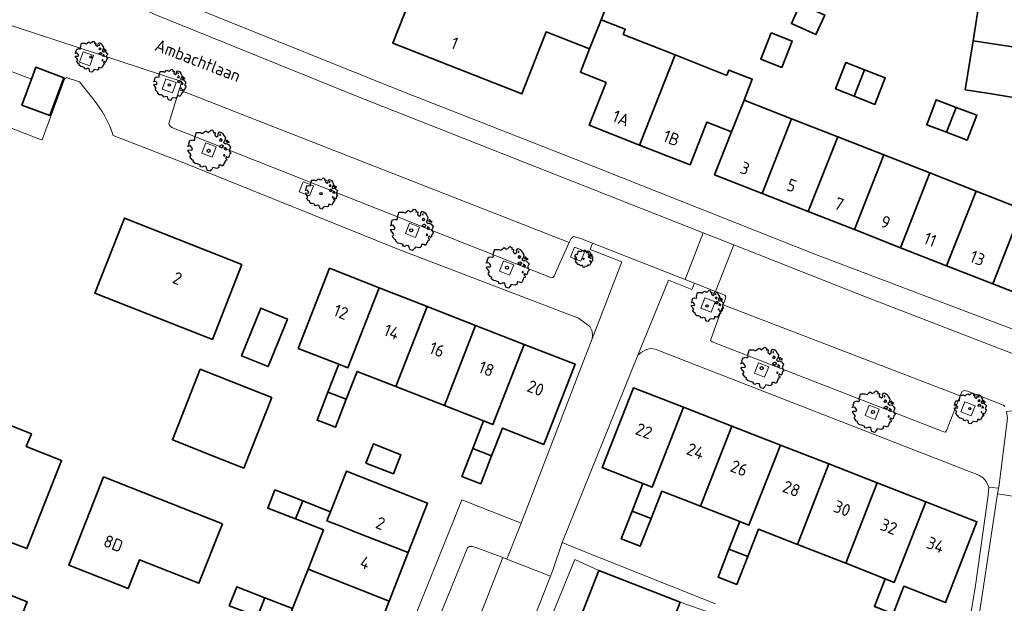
# Model space of a CAD drawing. Header units: metres. Extents: x 152391 to 157968, y 462336 to 467280.
# Tile 382 of 656: x 154089 to 154197, y 466076 to 466140. Entities that reach past the tile are written whole.
import ezdxf
from ezdxf.enums import TextEntityAlignment as Align

# ---------------------------------------------------------------- set-up
doc = ezdxf.new("R2010")
doc.units = ezdxf.units.M
doc.header["$LTSCALE"] = 0.75
doc.layers.get('0').update_dxf_attribs({"lineweight": 25})
for name, color, linetype, lineweight in [('B-GV-GR-BOOM-S', 252, 'Continuous', 25), ('B-WE-GR-BEPLANTING_CULTUUR_HEESTERS-GV', 251, 'Continuous', 18), ('B-WE-GR-GROENVOORZIENING-GV', 251, 'Continuous', 18), ('B-WE-OG-BEBOUWING-GV', 6, 'Continuous', 35), ('B-WE-OG-BEBOUWING-T18', 1, 'Continuous', 18), ('B-WE-OG-TOPOGRAFIE-T18', 1, 'Continuous', 18), ('B-WE-VH-VERHARDING_BETONSTRAATSTEEN-GV', 251, 'Continuous', 18), ('B-WE-VH-VERHARDING_TEGEL-GV', 251, 'Continuous', 18)]:
    doc.layers.add(name, color=color, linetype=linetype, lineweight=lineweight)
doc.styles.add('NLCS-ISO-M750-T18', font='NLCS-ISO.ttf', dxfattribs={"height": 1.35})

# ---------------------------------------------------------------- blocks, each defined once
blk = doc.blocks.new('SGR-BOOM_0_10')
at = {"linetype": 'Continuous'}
for p, q in [((-0.96, 0.21), (-0.93, 0.27)), ((-0.84, 0.23), (-0.96, 0.21)), ((-0.94, -0.02), (-0.94, 0.05)), ((-0.94, 0.05), (-0.78, 0.04)), ((-0.93, 0.27), (-0.9, 0.3)), ((-0.92, 0.33), (-0.86, 0.49)), ((-0.9, 0.3), (-0.92, 0.33)), ((-0.86, 0.49), (-0.82, 0.48)), ((-0.8, 0.19), (-0.84, 0.23)), ((-0.82, 0.48), (-0.75, 0.51)), ((-0.75, 0.1), (-0.8, 0.19)), ((-0.78, 0.04), (-0.75, 0.1)), ((-0.75, 0.51), (-0.66, 0.48)), ((-0.66, 0.48), (-0.63, 0.52)), ((-0.64, 0.61), (-0.62, 0.67)), ((-0.63, 0.52), (-0.64, 0.61)), ((-0.62, 0.67), (-0.59, 0.75)), ((-0.59, 0.75), (-0.57, 0.84)), ((-0.57, 0.84), (-0.38, 0.84)), ((-0.38, 0.84), (-0.29, 0.81)), ((-0.29, 0.81), (-0.26, 0.82)), ((-0.26, 0.82), (-0.21, 0.87)), ((-0.21, 0.87), (-0.13, 0.93)), ((-0.13, 0.93), (-0.07, 0.89)), ((-0.07, 0.89), (-0.04, 0.85)), ((-0.04, 0.85), (0.04, 0.89)), ((0.04, 0.89), (0.12, 0.96)), ((0.12, 0.96), (0.15, 0.97)), ((0.15, 0.97), (0.19, 0.95)), ((0.19, 0.95), (0.22, 0.93)), ((0.23, 0.86), (0.21, 0.84)), ((0.21, 0.84), (0.3, 0.85)), ((0.22, 0.93), (0.23, 0.86)), ((0.3, 0.83), (0.29, 0.72)), ((0.29, 0.72), (0.32, 0.7)), ((0.3, 0.85), (0.3, 0.83)), ((0.32, 0.7), (0.39, 0.65)), ((0.39, 0.65), (0.42, 0.68)), ((0.42, 0.68), (0.45, 0.72)), ((0.44, 0.79), (0.5, 0.88)), ((0.45, 0.72), (0.44, 0.79)), ((0.5, 0.88), (0.57, 0.86)), ((0.53, 0.51), (0.5, 0.49)), ((0.5, 0.49), (0.52, 0.46)), ((0.52, 0.23), (0.5, 0.19)), ((0.5, 0.19), (0.58, 0.18)), ((0.55, 0.77), (0.52, 0.75)), ((0.52, 0.75), (0.53, 0.7)), ((0.52, 0.46), (0.55, 0.47)), ((0.59, 0.26), (0.52, 0.23)), ((0.53, 0.7), (0.54, 0.7)), ((0.55, 0.55), (0.53, 0.51)), ((0.54, 0.71), (0.55, 0.77)), ((0.58, 0.55), (0.55, 0.55)), ((0.55, 0.47), (0.58, 0.44)), ((0.57, 0.86), (0.65, 0.82)), ((0.61, 0.53), (0.58, 0.55)), ((0.58, 0.44), (0.61, 0.47)), ((0.58, 0.18), (0.63, 0.14)), ((0.63, 0.26), (0.59, 0.26)), ((0.63, 0.49), (0.61, 0.53)), ((0.61, 0.47), (0.63, 0.49)), ((0.68, 0.22), (0.63, 0.26)), ((0.63, 0.14), (0.68, 0.21)), ((0.65, 0.82), (0.7, 0.71)), ((0.68, 0.21), (0.7, 0.23)), ((0.74, 0.45), (0.69, 0.39)), ((0.69, 0.39), (0.72, 0.35)), ((0.7, 0.71), (0.78, 0.59)), ((0.72, 0.35), (0.78, 0.32)), ((0.78, 0.59), (0.74, 0.45)), ((0.76, 0.1), (0.74, 0.06)), ((0.81, 0.03), (0.74, 0.06)), ((0.8, 0.13), (0.76, 0.17)), ((0.76, 0.17), (0.76, 0.13)), ((0.76, 0.13), (0.76, 0.1)), ((0.78, 0.32), (0.81, 0.33)), ((0.83, 0.11), (0.8, 0.13)), ((0.83, 0.48), (0.81, 0.46)), ((0.81, 0.46), (0.82, 0.42)), ((0.81, 0.33), (0.88, 0.32)), ((0.81, 0.03), (0.85, 0.08)), ((0.82, 0.42), (0.86, 0.39)), ((0.87, 0.48), (0.83, 0.48)), ((0.85, 0.08), (0.83, 0.11)), ((0.86, 0.41), (0.92, 0.38)), ((0.86, 0.39), (0.87, 0.41)), ((0.91, 0.43), (0.87, 0.48)), ((0.88, 0.32), (0.92, 0.29)), ((0.97, 0.4), (0.91, 0.43)), ((0.92, 0.38), (0.97, 0.4)), ((0.92, 0.29), (1.02, 0.18)), ((0.97, 0.06), (0.94, 0.02)), ((0.94, 0.02), (0.99, -0.05)), ((1.02, 0.18), (0.97, 0.06)), ((-0.87, -0.1), (-0.94, -0.02)), ((-0.81, -0.18), (-0.87, -0.1)), ((-0.87, -0.28), (-0.84, -0.24)), ((-0.76, -0.42), (-0.87, -0.28)), ((-0.84, -0.24), (-0.81, -0.18)), ((-0.7, -0.44), (-0.76, -0.42)), ((-0.72, -0.51), (-0.7, -0.44)), ((-0.62, -0.59), (-0.72, -0.51)), ((-0.51, -0.61), (-0.62, -0.59)), ((-0.38, -0.66), (-0.51, -0.61)), ((-0.38, -0.73), (-0.38, -0.66)), ((-0.31, -0.75), (-0.38, -0.73)), ((-0.23, -0.71), (-0.31, -0.75)), ((-0.11, -0.72), (-0.23, -0.71)), ((-0.09, -0.8), (-0.11, -0.72)), ((-0.07, -0.84), (-0.09, -0.8)), ((-0.05, -0.9), (-0.07, -0.84)), ((0.06, -0.94), (-0.05, -0.9)), ((0.14, -0.86), (0.06, -0.94)), ((0.2, -0.77), (0.14, -0.86)), ((0.38, -0.81), (0.2, -0.77)), ((0.47, -0.76), (0.38, -0.81)), ((0.47, -0.65), (0.47, -0.76)), ((0.58, -0.66), (0.47, -0.65)), ((0.66, -0.7), (0.58, -0.66)), ((0.72, -0.57), (0.66, -0.7)), ((0.72, -0.16), (0.7, -0.2)), ((0.7, -0.2), (0.7, -0.24)), ((0.71, -0.24), (0.75, -0.23)), ((0.75, -0.19), (0.72, -0.16)), ((0.76, -0.5), (0.72, -0.57)), ((0.75, -0.23), (0.75, -0.19)), ((0.77, -0.47), (0.76, -0.5)), ((0.83, -0.45), (0.77, -0.47)), ((0.82, -0.27), (0.78, -0.33)), ((0.78, -0.33), (0.8, -0.36)), ((0.8, -0.36), (0.84, -0.4)), ((0.89, -0.33), (0.82, -0.27)), ((0.84, -0.4), (0.83, -0.45)), ((0.93, -0.29), (0.89, -0.33)), ((0.95, -0.24), (0.93, -0.29)), ((0.97, -0.17), (0.95, -0.24)), ((1.04, -0.1), (0.97, -0.17)), ((0.99, -0.05), (1.04, -0.1))]:
    blk.add_line(p, q, dxfattribs=at)
blk.add_circle((0, 0), 0.0711, dxfattribs=at)
blk = doc.blocks.new('SGR-BOOM_21_30')
at = {"linetype": 'Continuous'}
for p, q in [((-1.13, 1.09), (-1.11, 1.19)), ((-1.12, 0.92), (-1.13, 1.09)), ((-1.11, 1.19), (-1.05, 1.33)), ((-1.05, 1.33), (-1.02, 1.5)), ((-1.02, 1.5), (-0.67, 1.5)), ((-0.67, 1.5), (-0.52, 1.43)), ((-0.52, 1.43), (-0.47, 1.45)), ((-0.47, 1.45), (-0.37, 1.55)), ((-0.37, 1.55), (-0.23, 1.65)), ((-0.23, 1.65), (-0.13, 1.58)), ((-0.13, 1.58), (-0.06, 1.52)), ((-0.06, 1.52), (0.07, 1.58)), ((0.07, 1.58), (0.2, 1.71)), ((0.2, 1.71), (0.26, 1.73)), ((0.26, 1.73), (0.33, 1.7)), ((0.33, 1.7), (0.39, 1.65)), ((0.4, 1.53), (0.38, 1.5)), ((0.38, 1.5), (0.53, 1.52)), ((0.39, 1.65), (0.4, 1.53)), ((0.54, 1.48), (0.51, 1.29)), ((0.51, 1.29), (0.57, 1.24)), ((0.53, 1.52), (0.54, 1.48)), ((0.57, 1.24), (0.69, 1.15)), ((0.69, 1.15), (0.75, 1.2)), ((0.75, 1.2), (0.8, 1.29)), ((0.79, 1.4), (0.89, 1.56)), ((0.8, 1.29), (0.79, 1.4)), ((0.89, 1.56), (1.02, 1.53)), ((0.97, 1.37), (0.93, 1.33)), ((0.93, 1.33), (0.95, 1.25)), ((0.95, 1.25), (0.96, 1.24)), ((0.96, 1.27), (0.97, 1.37)), ((1.02, 1.53), (1.16, 1.45)), ((1.16, 1.45), (1.25, 1.27)), ((1.25, 1.27), (1.38, 1.06)), ((-1.7, 0.37), (-1.66, 0.48)), ((-1.49, 0.41), (-1.7, 0.37)), ((-1.68, -0.03), (-1.67, 0.09)), ((-1.67, 0.09), (-1.39, 0.07)), ((-1.66, 0.48), (-1.6, 0.53)), ((-1.63, 0.58), (-1.53, 0.87)), ((-1.6, 0.53), (-1.63, 0.58)), ((-1.53, 0.87), (-1.46, 0.86)), ((-1.42, 0.33), (-1.49, 0.41)), ((-1.46, 0.86), (-1.34, 0.91)), ((-1.33, 0.18), (-1.42, 0.33)), ((-1.39, 0.07), (-1.33, 0.18)), ((-1.34, 0.91), (-1.18, 0.86)), ((-1.18, 0.86), (-1.12, 0.92)), ((0.94, 0.91), (0.89, 0.87)), ((0.89, 0.87), (0.93, 0.83)), ((0.93, 0.41), (0.89, 0.33)), ((0.89, 0.33), (1.03, 0.32)), ((0.93, 0.83), (0.98, 0.84)), ((1.05, 0.46), (0.93, 0.41)), ((0.97, 0.97), (0.94, 0.91)), ((1.03, 0.97), (0.97, 0.97)), ((0.98, 0.84), (1.03, 0.78)), ((1.08, 0.94), (1.03, 0.97)), ((1.03, 0.78), (1.08, 0.84)), ((1.03, 0.32), (1.11, 0.25)), ((1.11, 0.46), (1.05, 0.46)), ((1.12, 0.87), (1.08, 0.94)), ((1.08, 0.84), (1.12, 0.87)), ((1.22, 0.4), (1.11, 0.46)), ((1.11, 0.25), (1.2, 0.37)), ((1.2, 0.37), (1.24, 0.41)), ((1.32, 0.79), (1.23, 0.69)), ((1.23, 0.69), (1.27, 0.63)), ((1.27, 0.63), (1.38, 0.56)), ((1.34, 0.18), (1.31, 0.1)), ((1.43, 0.05), (1.31, 0.1)), ((1.38, 1.06), (1.32, 0.79)), ((1.36, 0.3), (1.34, 0.23)), ((1.34, 0.23), (1.34, 0.18)), ((1.43, 0.23), (1.36, 0.3)), ((1.38, 0.56), (1.44, 0.6)), ((1.47, 0.2), (1.43, 0.23)), ((1.43, 0.05), (1.51, 0.14)), ((1.47, 0.86), (1.44, 0.81)), ((1.44, 0.81), (1.46, 0.74)), ((1.44, 0.6), (1.57, 0.56)), ((1.46, 0.74), (1.53, 0.69)), ((1.54, 0.86), (1.47, 0.86)), ((1.51, 0.14), (1.47, 0.2)), ((1.53, 0.73), (1.64, 0.68)), ((1.53, 0.69), (1.54, 0.73)), ((1.62, 0.76), (1.54, 0.86)), ((1.57, 0.56), (1.64, 0.51)), ((1.73, 0.71), (1.62, 0.76)), ((1.64, 0.68), (1.73, 0.71)), ((1.64, 0.51), (1.81, 0.32)), ((1.72, 0.1), (1.67, 0.04)), ((1.67, 0.04), (1.76, -0.09)), ((1.81, 0.32), (1.72, 0.1)), ((-1.54, -0.18), (-1.68, -0.03)), ((-1.55, -0.51), (-1.49, -0.42)), ((-1.35, -0.75), (-1.55, -0.51)), ((-1.44, -0.32), (-1.54, -0.18)), ((-1.49, -0.42), (-1.44, -0.32)), ((-1.25, -0.78), (-1.35, -0.75)), ((-1.27, -0.9), (-1.25, -0.78)), ((-1.11, -1.05), (-1.27, -0.9)), ((-0.91, -1.08), (-1.11, -1.05)), ((1.29, -1.01), (1.18, -1.24)), ((1.29, -0.29), (1.24, -0.36)), ((1.24, -0.36), (1.25, -0.42)), ((1.26, -0.42), (1.33, -0.41)), ((1.33, -0.34), (1.29, -0.29)), ((1.36, -0.88), (1.29, -1.01)), ((1.33, -0.41), (1.33, -0.34)), ((1.37, -0.83), (1.36, -0.88)), ((1.48, -0.8), (1.37, -0.83)), ((1.46, -0.47), (1.39, -0.59)), ((1.39, -0.59), (1.43, -0.64)), ((1.43, -0.64), (1.5, -0.7)), ((1.58, -0.59), (1.46, -0.47)), ((1.5, -0.7), (1.48, -0.8)), ((1.66, -0.52), (1.58, -0.59)), ((1.68, -0.42), (1.66, -0.52)), ((1.72, -0.31), (1.68, -0.42)), ((1.84, -0.18), (1.72, -0.31)), ((1.76, -0.09), (1.84, -0.18)), ((-0.67, -1.18), (-0.91, -1.08)), ((-0.68, -1.29), (-0.67, -1.18)), ((-0.55, -1.33), (-0.68, -1.29)), ((-0.4, -1.26), (-0.55, -1.33)), ((-0.19, -1.28), (-0.4, -1.26)), ((-0.16, -1.43), (-0.19, -1.28)), ((-0.13, -1.49), (-0.16, -1.43)), ((-0.1, -1.61), (-0.13, -1.49)), ((0.11, -1.67), (-0.1, -1.61)), ((0.25, -1.52), (0.11, -1.67)), ((0.36, -1.38), (0.25, -1.52)), ((0.68, -1.44), (0.36, -1.38)), ((0.83, -1.36), (0.68, -1.44)), ((0.84, -1.16), (0.83, -1.36)), ((1.03, -1.18), (0.84, -1.16)), ((1.18, -1.24), (1.03, -1.18))]:
    blk.add_line(p, q, dxfattribs=at)
blk.add_circle((0, 0), 0.126, dxfattribs=at)
blk = doc.blocks.new('SGR-BOOM_31_50')
at = {"linetype": 'Continuous'}
for p, q in [((-0.49, 2.06), (-0.3, 2.2)), ((-0.3, 2.2), (-0.18, 2.11)), ((0.09, 2.11), (0.27, 2.28)), ((0.27, 2.28), (0.35, 2.31)), ((0.35, 2.31), (0.44, 2.26)), ((0.44, 2.26), (0.52, 2.2)), ((0.52, 2.2), (0.54, 2.04)), ((-2.18, 0.77), (-2.04, 1.17)), ((-2.04, 1.17), (-1.94, 1.14)), ((-1.94, 1.14), (-1.79, 1.21)), ((-1.79, 1.21), (-1.57, 1.14)), ((-1.57, 1.14), (-1.49, 1.23)), ((-1.51, 1.45), (-1.48, 1.58)), ((-1.49, 1.23), (-1.51, 1.45)), ((-1.48, 1.58), (-1.4, 1.78)), ((-1.4, 1.78), (-1.36, 2)), ((-1.36, 2), (-0.89, 2)), ((-0.89, 2), (-0.69, 1.91)), ((-0.69, 1.91), (-0.63, 1.93)), ((-0.63, 1.93), (-0.49, 2.06)), ((-0.18, 2.11), (-0.08, 2.02)), ((-0.08, 2.02), (0.09, 2.11)), ((0.54, 2.04), (0.51, 2)), ((0.51, 2), (0.71, 2.02)), ((0.72, 1.98), (0.68, 1.71)), ((0.68, 1.71), (0.75, 1.65)), ((0.71, 2.02), (0.72, 1.98)), ((0.75, 1.65), (0.92, 1.54)), ((0.92, 1.54), (1, 1.6)), ((1, 1.6), (1.06, 1.71)), ((1.05, 1.87), (1.19, 2.09)), ((1.06, 1.71), (1.05, 1.87)), ((1.19, 2.09), (1.36, 2.04)), ((1.25, 1.21), (1.19, 1.17)), ((1.19, 1.17), (1.23, 1.1)), ((1.3, 1.82), (1.23, 1.78)), ((1.23, 1.78), (1.27, 1.67)), ((1.23, 1.1), (1.31, 1.12)), ((1.3, 1.3), (1.25, 1.21)), ((1.27, 1.67), (1.28, 1.65)), ((1.28, 1.69), (1.3, 1.82)), ((1.37, 1.3), (1.3, 1.3)), ((1.31, 1.12), (1.37, 1.03)), ((1.36, 2.04), (1.54, 1.93)), ((1.44, 1.25), (1.37, 1.3)), ((1.37, 1.03), (1.44, 1.12)), ((1.5, 1.17), (1.44, 1.25)), ((1.44, 1.12), (1.5, 1.17)), ((1.54, 1.93), (1.67, 1.69)), ((1.67, 1.69), (1.84, 1.41)), ((1.84, 1.41), (1.76, 1.06)), ((1.96, 1.14), (1.92, 1.08)), ((2.06, 1.14), (1.96, 1.14)), ((2.16, 1.01), (2.06, 1.14)), ((-2.27, 0.49), (-2.21, 0.64)), ((-1.99, 0.55), (-2.27, 0.49)), ((-2.24, -0.04), (-2.22, 0.11)), ((-2.22, 0.11), (-1.85, 0.09)), ((-2.21, 0.64), (-2.13, 0.71)), ((-2.13, 0.71), (-2.18, 0.77)), ((-1.9, 0.44), (-1.99, 0.55)), ((-1.77, 0.25), (-1.9, 0.44)), ((-1.85, 0.09), (-1.77, 0.25)), ((1.23, 0.55), (1.19, 0.44)), ((1.19, 0.44), (1.37, 0.42)), ((1.4, 0.62), (1.23, 0.55)), ((1.37, 0.42), (1.48, 0.33)), ((1.48, 0.62), (1.4, 0.62)), ((1.62, 0.53), (1.48, 0.62)), ((1.48, 0.33), (1.61, 0.49)), ((1.61, 0.49), (1.65, 0.55)), ((1.76, 1.06), (1.64, 0.93)), ((1.64, 0.93), (1.7, 0.84)), ((1.7, 0.84), (1.84, 0.75)), ((1.79, 0.25), (1.75, 0.14)), ((1.91, 0.07), (1.75, 0.14)), ((1.81, 0.4), (1.79, 0.31)), ((1.79, 0.31), (1.79, 0.25)), ((1.9, 0.31), (1.81, 0.4)), ((1.84, 0.75), (1.92, 0.79)), ((1.96, 0.27), (1.9, 0.31)), ((1.91, 0.07), (2.01, 0.18)), ((1.92, 1.08), (1.95, 0.99)), ((1.92, 0.79), (2.09, 0.75)), ((1.95, 0.99), (2.04, 0.93)), ((2.01, 0.18), (1.96, 0.27)), ((2.04, 0.97), (2.18, 0.9)), ((2.04, 0.93), (2.06, 0.97)), ((2.09, 0.75), (2.18, 0.68)), ((2.3, 0.95), (2.16, 1.01)), ((2.18, 0.9), (2.3, 0.95)), ((2.18, 0.68), (2.41, 0.42)), ((2.29, 0.14), (2.23, 0.05)), ((2.23, 0.05), (2.35, -0.13)), ((2.41, 0.42), (2.29, 0.14)), ((-2.05, -0.24), (-2.24, -0.04)), ((-2.07, -0.67), (-1.99, -0.56)), ((-1.8, -1), (-2.07, -0.67)), ((-1.91, -0.43), (-2.05, -0.24)), ((-1.99, -0.56), (-1.91, -0.43)), ((-1.67, -1.05), (-1.8, -1)), ((-1.7, -1.2), (-1.67, -1.05)), ((1.72, -0.39), (1.65, -0.48)), ((1.65, -0.48), (1.67, -0.56)), ((1.68, -0.56), (1.78, -0.54)), ((1.78, -0.45), (1.72, -0.39)), ((1.78, -0.54), (1.78, -0.45)), ((1.98, -1.07), (1.82, -1.11)), ((1.95, -0.63), (1.85, -0.78)), ((1.85, -0.78), (1.9, -0.85)), ((1.9, -0.85), (1.99, -0.94)), ((2.1, -0.78), (1.95, -0.63)), ((1.99, -0.94), (1.98, -1.07)), ((2.21, -0.7), (2.1, -0.78)), ((2.24, -0.56), (2.21, -0.7)), ((2.29, -0.41), (2.24, -0.56)), ((2.46, -0.24), (2.29, -0.41)), ((2.35, -0.13), (2.46, -0.24)), ((-1.48, -1.4), (-1.7, -1.2)), ((-1.22, -1.44), (-1.48, -1.4)), ((-0.89, -1.57), (-1.22, -1.44)), ((-0.91, -1.72), (-0.89, -1.57)), ((-0.73, -1.77), (-0.91, -1.72)), ((-0.53, -1.68), (-0.73, -1.77)), ((-0.25, -1.7), (-0.53, -1.68)), ((-0.21, -1.9), (-0.25, -1.7)), ((-0.18, -1.99), (-0.21, -1.9)), ((-0.13, -2.14), (-0.18, -1.99)), ((0.15, -2.23), (-0.13, -2.14)), ((0.34, -2.03), (0.15, -2.23)), ((0.47, -1.83), (0.34, -2.03)), ((0.91, -1.92), (0.47, -1.83)), ((1.11, -1.81), (0.91, -1.92)), ((1.13, -1.55), (1.11, -1.81)), ((1.37, -1.57), (1.13, -1.55)), ((1.58, -1.66), (1.37, -1.57)), ((1.72, -1.35), (1.58, -1.66)), ((1.81, -1.18), (1.72, -1.35)), ((1.82, -1.11), (1.81, -1.18))]:
    blk.add_line(p, q, dxfattribs=at)
blk.add_circle((0, 0), 0.169, dxfattribs=at)

msp = doc.modelspace()

# ---------------------------------------------------------------- linework, layer by layer
at = {"layer": 'B-WE-GR-BEPLANTING_CULTUUR_HEESTERS-GV'}
msp.add_lwpolyline([(154082.39, 466130.45), (154091.3, 466127.03), (154091.66, 466126.9), (154094.15, 466133.67), (154094.05, 466133.71), (154092.52, 466129.58), (154089.45, 466130.71), (154090.5, 466133.56), (154088.21, 466134.44)], dxfattribs=at)
at = {"layer": 'B-WE-GR-GROENVOORZIENING-GV'}
for points in [[(154095.76, 466135.41), (154096.89, 466135), (154097.29, 466136.13), (154096.16, 466136.54)], [(154104.81, 466132.47), (154105.94, 466132.06), (154106.35, 466133.19), (154105.22, 466133.6)], [(154109.16, 466125.46), (154110.28, 466125.02), (154110.72, 466126.13), (154109.6, 466126.57)], [(154119.83, 466121.2), (154120.95, 466120.76), (154121.39, 466121.88), (154120.27, 466122.32)], [(154131.47, 466116.66), (154132.58, 466116.22), (154133.02, 466117.34), (154131.91, 466117.78)], [(154149.55, 466114.06), (154150.67, 466113.62), (154151.11, 466114.73), (154149.99, 466115.17)], [(154141.77, 466112.53), (154142.89, 466112.09), (154143.33, 466113.21), (154142.21, 466113.65)], [(154163.85, 466108.49), (154164.96, 466108.05), (154165.4, 466109.17), (154164.29, 466109.61)], [(154169.72, 466101.37), (154170.83, 466100.93), (154171.27, 466102.04), (154170.15, 466102.48)], [(154181.83, 466096.72), (154182.95, 466096.28), (154183.38, 466097.4), (154182.27, 466097.84)], [(154192.33, 466097.11), (154193.44, 466096.67), (154193.88, 466097.79), (154192.77, 466098.22)]]:
    msp.add_lwpolyline(points, close=True, dxfattribs=at)
at = {"layer": 'B-WE-OG-BEBOUWING-GV'}
for points in [[(154152.91, 466140.05), (154154.32, 466143.65), (154143.25, 466148.01), (154141.01, 466142.31), (154133.18, 466145.39), (154130.08, 466137.49), (154144.22, 466131.94), (154146.88, 466138.72), (154151.65, 466136.86)], [(154193.66, 466137.75), (154204.99, 466136.03), (154205.85, 466141.4), (154194.52, 466143.16)], [(154174.73, 466141.78), (154173.76, 466139.64), (154176.44, 466138.43), (154177.41, 466140.57)], [(154157.13, 466126.33), (154161.02, 466136.21), (154155.34, 466138.45), (154155.56, 466139.01), (154152.91, 466140.05), (154151.65, 466136.86), (154150.65, 466134.31), (154153.46, 466133.2), (154151.61, 466128.5)], [(154171.55, 466138.63), (154170.4, 466135.74), (154172.7, 466134.83), (154173.85, 466137.72)], [(154204.99, 466136.03), (154193.66, 466137.75), (154192.8, 466132.39), (154195.47, 466131.97), (154197.64, 466131.62), (154201.44, 466131.01), (154204.12, 466130.58)], [(154161.02, 466136.21), (154157.13, 466126.33), (154162.65, 466124.16), (154164.49, 466128.85), (154167.2, 466127.78), (154168.58, 466131.26), (154169.47, 466133.54), (154166.9, 466134.55), (154166.68, 466133.98), (154166.52, 466134.04)], [(154180.65, 466131.68), (154181.77, 466134.58), (154179.74, 466135.39), (154178.6, 466132.49)], [(154094.05, 466133.71), (154090.97, 466134.85), (154090.5, 466133.56), (154089.45, 466130.71), (154092.52, 466129.58)], [(154181.77, 466134.58), (154180.65, 466131.68), (154182.91, 466130.79), (154184.05, 466133.68)], [(154167.2, 466127.78), (154165.35, 466123.07), (154170.56, 466121.03), (154173.78, 466129.22), (154168.58, 466131.26)], [(154190.74, 466127.74), (154191.8, 466130.46), (154189.62, 466131.29), (154188.59, 466128.55)], [(154191.8, 466130.46), (154190.74, 466127.74), (154193.02, 466126.87), (154194.06, 466129.61)], [(154175.61, 466119.05), (154178.83, 466127.24), (154173.78, 466129.22), (154170.56, 466121.03)], [(154183.88, 466125.26), (154178.83, 466127.24), (154175.61, 466119.05), (154180.67, 466117.07)], [(154185.72, 466115.09), (154188.93, 466123.28), (154183.88, 466125.26), (154180.67, 466117.07)], [(154185.72, 466115.09), (154190.77, 466113.1), (154193.99, 466121.3), (154188.93, 466123.28)], [(154199.04, 466119.32), (154193.99, 466121.3), (154190.77, 466113.1), (154195.83, 466111.12)], [(154195.83, 466111.12), (154201.04, 466109.08), (154205.02, 466119.23), (154199.8, 466121.27), (154199.04, 466119.32)], [(154113.55, 466113.26), (154100.67, 466118.33), (154097.43, 466110.13), (154110.32, 466105.05)], [(154119.72, 466104.07), (154124.16, 466102.34), (154125.17, 466101.94), (154128.59, 466110.71), (154123.15, 466112.84)], [(154128.59, 466110.71), (154125.17, 466101.94), (154124.16, 466102.34), (154122.97, 466099.29), (154124.98, 466098.5), (154126.17, 466101.55), (154130.41, 466099.89), (154133.84, 466108.66)], [(154118.54, 466107.28), (154115.61, 466108.46), (154113.51, 466103.25), (154116.44, 466102.07)], [(154135.74, 466097.81), (154139.16, 466106.59), (154133.84, 466108.66), (154130.41, 466099.89)], [(154139.16, 466106.59), (154135.74, 466097.81), (154140.04, 466096.13), (154141.06, 466095.73), (154144.49, 466104.51)], [(154138.85, 466093.09), (154140.9, 466092.29), (154142.09, 466095.33), (154146.64, 466093.55), (154150.07, 466102.33), (154144.49, 466104.51), (154141.06, 466095.73), (154140.04, 466096.13)], [(154116.82, 466098.69), (154114.8, 466099.49), (154114.59, 466099.58), (154108.99, 466101.79), (154105.93, 466094.06), (154111.53, 466091.84), (154113.76, 466090.96)], [(154157.48, 466089.28), (154158.5, 466088.87), (154161.93, 466097.62), (154156.45, 466099.76), (154153.04, 466091.02)], [(154124.98, 466098.5), (154122.97, 466099.29), (154121.78, 466096.22), (154122.51, 466095.94), (154123.79, 466095.44)], [(154161.93, 466097.62), (154158.5, 466088.87), (154157.48, 466089.28), (154156.3, 466086.26), (154158.38, 466085.45), (154159.55, 466088.45), (154163.8, 466086.79), (154167.24, 466095.55)], [(154086.24, 466091.73), (154084.94, 466088.43), (154083.55, 466088.97), (154082.21, 466085.59), (154076.95, 466087.66), (154075.42, 466083.77), (154085.84, 466079.68), (154087.22, 466083.22), (154089.99, 466082.14), (154093.8, 466091.81), (154089.93, 466093.33), (154090.48, 466094.73), (154086.44, 466096.33), (154084.85, 466092.28)], [(154168.1, 466085.11), (154169.11, 466084.7), (154172.55, 466093.48), (154167.24, 466095.55), (154163.8, 466086.79)], [(154127.14, 466091.5), (154130.15, 466090.34), (154130.97, 466092.43), (154127.96, 466093.6)], [(154140.9, 466092.29), (154138.85, 466093.09), (154137.66, 466090.05), (154139.72, 466089.24)], [(154172.55, 466093.48), (154169.11, 466084.7), (154168.1, 466085.11), (154166.92, 466082.07), (154168.98, 466081.27), (154170.15, 466084.27), (154174.41, 466082.61), (154177.86, 466091.41)], [(154183.17, 466089.33), (154177.86, 466091.41), (154174.41, 466082.61), (154179.72, 466080.54)], [(154111.41, 466084.87), (154098.4, 466090), (154094.59, 466080.33), (154101.1, 466077.77), (154102.34, 466080.93), (154108.84, 466078.36)], [(154123.26, 466086.18), (154122.87, 466085.2), (154124.38, 466084.6), (154126.76, 466083.67), (154131.78, 466081.7), (154133.9, 466087.13), (154125, 466090.64)], [(154119.43, 466085.39), (154120.21, 466087.38), (154117.17, 466088.58), (154116.39, 466086.59)], [(154188.48, 466087.26), (154183.17, 466089.33), (154179.72, 466080.54), (154184.03, 466078.85), (154185.02, 466078.45)], [(154120.21, 466087.38), (154119.43, 466085.39), (154122.48, 466084.19), (154120.8, 466079.89), (154129.7, 466076.39), (154131.78, 466081.7), (154126.76, 466083.67), (154124.38, 466084.6), (154122.87, 466085.2), (154123.26, 466086.18)], [(154188.48, 466087.26), (154185.02, 466078.45), (154184.03, 466078.85), (154182.85, 466075.81), (154184.91, 466075.01), (154186.08, 466078.02), (154190.63, 466076.24), (154194.08, 466085.08)], [(154158.38, 466085.45), (154156.3, 466086.26), (154155.12, 466083.23), (154157.2, 466082.42)], [(154166.92, 466082.07), (154165.73, 466079.03), (154167.79, 466078.23), (154168.98, 466081.27)], [(154088.92, 466073.53), (154090.01, 466076.33), (154083.98, 466078.69), (154079.47, 466080.46), (154076.49, 466072.87), (154080.68, 466071.23), (154079.04, 466067.06), (154086.51, 466064.13), (154090.02, 466073.09)], [(154120.8, 466079.89), (154119.11, 466075.58), (154118.72, 466074.58), (154127.62, 466071.09), (154129.7, 466076.39)], [(154162.08, 466068.6), (154162.89, 466070.66), (154159.84, 466071.85), (154161.57, 466076.29), (154152.65, 466079.76), (154150.54, 466074.34), (154159.45, 466070.84), (154159.03, 466069.79)], [(154115.26, 466074.72), (154116.06, 466076.77), (154113.01, 466077.96), (154112.17, 466075.89)], [(154116.06, 466076.77), (154115.26, 466074.72), (154118.33, 466073.56), (154116.52, 466068.94), (154125.44, 466065.53), (154127.62, 466071.09), (154118.72, 466074.58), (154119.11, 466075.58)]]:
    msp.add_lwpolyline(points, close=True, dxfattribs=at)
at = {"layer": 'B-WE-VH-VERHARDING_BETONSTRAATSTEEN-GV'}
for points in [[(154084.09, 466140.78), (154106.98, 466133.28), (154106.69, 466132.38), (154149.4, 466115.65), (154149.62, 466116.12), (154149.89, 466116.33), (154150.68, 466116.11), (154151.98, 466115.6), (154162.11, 466111.62), (154164.11, 466116.72), (154126.39, 466131.56), (154104.12, 466140.59), (154087.01, 466148.3)], [(154200.61, 466102.49), (154181.7, 466109.8), (154167.45, 466115.41), (154165.46, 466110.3), (154166.46, 466109.91), (154166.57, 466109.73), (154166.55, 466109.53), (154166.29, 466108.83), (154192.25, 466098.88), (154192.42, 466099.3), (154192.7, 466099.44), (154193.04, 466099.37), (154197, 466097.85), (154197.15, 466097.7)], [(154200.79, 466087.46), (154196.36, 466088.14), (154194.62, 466076.79), (154193.11, 466067.24), (154192.63, 466064.61), (154192.43, 466064.46), (154191.6, 466064.31), (154191.46, 466063.9), (154184.86, 466022.08), (154184.38, 466019.28), (154183.98, 466017.99), (154183.42, 466016.72), (154182.25, 466015.49), (154181.28, 466014.8), (154179.9, 466014.33), (154178.52, 466014.14), (154177.14, 466014.27), (154176.9, 466014.34)], [(154127.89, 466029.56), (154147.36, 466079.14), (154142.59, 466080.99), (154142.13, 466081.16), (154135.43, 466064)]]:
    msp.add_lwpolyline(points, dxfattribs=at)
for points in [[(154106.69, 466132.38), (154105.53, 466128.69), (154105.6, 466128.47), (154105.88, 466128.24), (154113.01, 466125.46), (154147.47, 466111.8), (154147.62, 466111.84), (154147.73, 466111.93), (154149.4, 466115.65)], [(154164.11, 466116.72), (154162.11, 466111.62), (154163.14, 466111.22), (154165.46, 466110.3), (154167.45, 466115.41)], [(154192.25, 466098.88), (154166.29, 466108.83), (154164.88, 466104.94), (154165.09, 466104.78), (154190.48, 466094.92), (154190.64, 466094.91), (154190.77, 466095.07)], [(154142.13, 466081.16), (154139.39, 466082.18), (154138.8, 466082.36), (154138.5, 466082.36), (154138.27, 466082.22), (154131.58, 466065.81), (154131.61, 466065.63), (154131.73, 466065.44), (154135.43, 466064)]]:
    msp.add_lwpolyline(points, close=True, dxfattribs=at)
at = {"layer": 'B-WE-VH-VERHARDING_TEGEL-GV'}
for points in [[(154087.01, 466148.3), (154104.12, 466140.59), (154126.39, 466131.56), (154164.11, 466116.72), (154167.45, 466115.41), (154181.7, 466109.8), (154200.61, 466102.49), (154201.28, 466102.41), (154201.12, 466103.13), (154202.68, 466106.24), (154201.96, 466105.66), (154201.15, 466105.44), (154200.02, 466105.39), (154176.31, 466114.4), (154150.92, 466124.46), (154130.8, 466132.34), (154101.1, 466144.33), (154086.06, 466150.96)], [(154149.4, 466115.65), (154147.73, 466111.93), (154147.62, 466111.84), (154147.47, 466111.8), (154113.01, 466125.46), (154105.88, 466128.24), (154105.6, 466128.47), (154105.53, 466128.69), (154106.69, 466132.38), (154106.98, 466133.28), (154084.09, 466140.78)], [(154088.21, 466134.44), (154090.5, 466133.56), (154090.97, 466134.85), (154094.05, 466133.71), (154094.15, 466133.67), (154094.25, 466133.64), (154094.29, 466133.74), (154095.74, 466133.26), (154097.22, 466131.43)], [(154099.44, 466127.38), (154107.54, 466124.24), (154130.55, 466114.96), (154150.43, 466107.37), (154151.67, 466106.47), (154151.93, 466105.96), (154151.98, 466105.47), (154151.92, 466105.1), (154155.18, 466113.53), (154151.71, 466114.9), (154151.98, 466115.6), (154150.68, 466116.11), (154149.89, 466116.33), (154149.62, 466116.12), (154149.4, 466115.65)], [(154197.15, 466097.7), (154197, 466097.85), (154193.04, 466099.37), (154192.7, 466099.44), (154192.42, 466099.3), (154192.25, 466098.88), (154190.77, 466095.07), (154190.64, 466094.91), (154190.48, 466094.92), (154165.09, 466104.78), (154164.88, 466104.94), (154166.29, 466108.83), (154166.55, 466109.53), (154166.57, 466109.73), (154166.46, 466109.91), (154165.46, 466110.3), (154163.14, 466111.22), (154162.86, 466110.52), (154160.28, 466111.53), (154156.95, 466103.32), (154157.33, 466103.66), (154157.88, 466103.94), (154158.33, 466104.07), (154158.83, 466103.98), (154194.29, 466090.17), (154194.76, 466089.89), (154195.11, 466089.51), (154195.39, 466088.88), (154196.46, 466088.75), (154196.47, 466088.88), (154197.42, 466096.41)], [(154193.11, 466067.24), (154194.62, 466076.79), (154196.36, 466088.14), (154196.46, 466088.75), (154195.39, 466088.88), (154195.31, 466087.98), (154193.91, 466077.84), (154192.05, 466066.72)], [(154131.58, 466065.81), (154138.27, 466082.22), (154138.5, 466082.36), (154138.8, 466082.36), (154139.39, 466082.18), (154142.13, 466081.16), (154142.59, 466080.99), (154144.14, 466084.93), (154137.64, 466087.48), (154137.01, 466085.91), (154131.89, 466073.14)], [(154165.45, 466076.11), (154149.97, 466082.27), (154148.65, 466082.8), (154147.61, 466079.78), (154147.36, 466079.14), (154127.89, 466029.56)], [(154145.07, 466068.79), (154150.04, 466080.94), (154152.65, 466079.76), (154161.57, 466076.29), (154165.02, 466075.09)]]:
    msp.add_lwpolyline(points, dxfattribs=at)
for points in [[(154095.76, 466135.41), (154096.16, 466136.54), (154097.29, 466136.13), (154096.89, 466135)], [(154104.81, 466132.47), (154105.22, 466133.6), (154106.35, 466133.19), (154105.94, 466132.06)], [(154109.16, 466125.46), (154109.6, 466126.57), (154110.72, 466126.13), (154110.28, 466125.02)], [(154119.83, 466121.2), (154120.27, 466122.32), (154121.39, 466121.88), (154120.95, 466120.76)], [(154131.47, 466116.66), (154131.91, 466117.78), (154133.02, 466117.34), (154132.58, 466116.22)], [(154150.73, 466102), (154144.14, 466084.93), (154142.59, 466080.99), (154147.36, 466079.14), (154147.61, 466079.78), (154148.65, 466082.8), (154156.95, 466103.32), (154160.28, 466111.53), (154162.86, 466110.52), (154163.14, 466111.22), (154162.11, 466111.62), (154151.98, 466115.6), (154151.71, 466114.9), (154155.18, 466113.53), (154151.92, 466105.1)], [(154149.55, 466114.06), (154149.99, 466115.17), (154151.11, 466114.73), (154150.67, 466113.62)], [(154141.77, 466112.53), (154142.21, 466113.65), (154143.33, 466113.21), (154142.89, 466112.09)], [(154163.85, 466108.49), (154164.29, 466109.61), (154165.4, 466109.17), (154164.96, 466108.05)], [(154169.72, 466101.37), (154170.15, 466102.48), (154171.27, 466102.04), (154170.83, 466100.93)], [(154196.46, 466088.75), (154196.36, 466088.14), (154200.79, 466087.46), (154200.89, 466088.21), (154203.56, 466092.09), (154207.35, 466097.62), (154207.23, 466098.34), (154204.35, 466097.99), (154197.33, 466097.15), (154197.42, 466096.41), (154196.47, 466088.88)], [(154181.83, 466096.72), (154182.27, 466097.84), (154183.38, 466097.4), (154182.95, 466096.28)], [(154192.33, 466097.11), (154192.77, 466098.22), (154193.88, 466097.79), (154193.44, 466096.67)]]:
    msp.add_lwpolyline(points, close=True, dxfattribs=at)
msp.add_lwpolyline([(154097.22, 466131.43, -0.093025), (154099.44, 466127.38)], format="xyb", dxfattribs=at)

# ---------------------------------------------------------------- block references
at = {"layer": 'B-GV-GR-BOOM-S', "transparency": 33554559}
for name, p in [('SGR-BOOM_21_30', (154097, 466135.98)), ('SGR-BOOM_21_30', (154105.6, 466132.9)), ('SGR-BOOM_31_50', (154109.9, 466125.7)), ('SGR-BOOM_21_30', (154122.21, 466121)), ('SGR-BOOM_31_50', (154132.1, 466117)), ('SGR-BOOM_31_50', (154142.6, 466112.9)), ('SGR-BOOM_0_10', (154150.98, 466113.86)), ('SGR-BOOM_21_30', (154164.5, 466108.7)), ('SGR-BOOM_31_50', (154170.5, 466101.9)), ('SGR-BOOM_31_50', (154182.7, 466097.1)), ('SGR-BOOM_21_30', (154193.31, 466097.46))]:
    msp.add_blockref(name, p, dxfattribs=at)

# ---------------------------------------------------------------- texts
at = {"layer": 'B-WE-OG-BEBOUWING-T18', "style": 'NLCS-ISO-M750-T18'}
for s, rotation, p in [('1', 337.7, (154136.86, 466137.49)), ('1A', 338.5, (154155.1, 466129.27)), ('1B', 338.5, (154160.62, 466127.1)), ('3', 338.6, (154168.67, 466123.79)), ('5', 338.6, (154173.79, 466121.91)), ('7', 338.6, (154178.98, 466119.88)), ('9', 338.6, (154184.08, 466117.89)), ('11', 338.6, (154188.96, 466115.98)), ('13', 338.6, (154194.15, 466113.95)), ('2', 338.5, (154106.48, 466111.74)), ('12', 338.7, (154124.4, 466108.05)), ('14', 338.6, (154129.96, 466105.88)), ('16', 338.7, (154134.93, 466103.94)), ('18', 338.7, (154140.35, 466101.83)), ('20', 338.7, (154145.74, 466099.72)), ('22', 338.7, (154157.61, 466095.02)), ('24', 338.7, (154163.25, 466092.82)), ('26', 338.7, (154168.03, 466090.95)), ('28', 338.7, (154173.77, 466088.71)), ('30', 338.7, (154179.32, 466086.54)), ('2', 338.6, (154128.74, 466084.92)), ('32', 338.7, (154184.43, 466084.55)), ('8D', 338.5, (154099.47, 466082.71)), ('34', 338.7, (154189.56, 466082.55)), ('4', 338.6, (154127.05, 466080.6))]:
    msp.add_text(s, height=1.35, rotation=rotation, dxfattribs=at).set_placement(p, align=Align.MIDDLE)
at = {"layer": 'B-WE-OG-TOPOGRAFIE-T18', "style": 'NLCS-ISO-M750-T18'}
msp.add_text('Ambachtlaan', height=1.35, rotation=338.9, dxfattribs=at).set_placement((154108.73, 466135.6), align=Align.MIDDLE)

doc.saveas('drawing.dxf')
